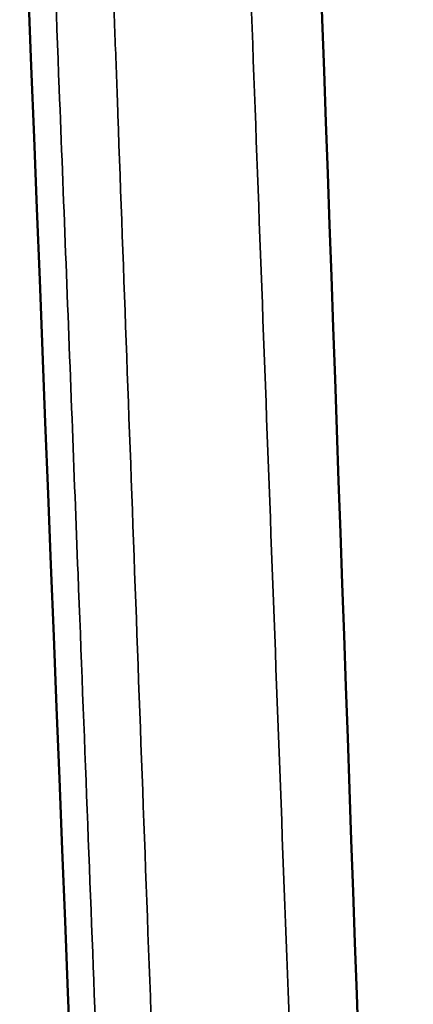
# Model space of a CAD drawing. Header units: millimetres. Extents: x 0 to 6049, y -120 to 1682.
# Tile 568 of 656: x 2000.12 to 2001.93, y 881.79 to 886.3. Entities that reach past the tile are written whole.
import ezdxf

# ---------------------------------------------------------------- set-up
doc = ezdxf.new("R2010")
doc.units = ezdxf.units.MM
doc.header["$LTSCALE"] = 2
doc.layers.add('Sichtbar (ISO)', color=7, linetype='Continuous', lineweight=50)
doc.layers.add('Sichtbar schmal (ISO)', color=7, linetype='Continuous', lineweight=35)

msp = doc.modelspace()

# ---------------------------------------------------------------- linework, layer by layer
at = {"layer": 'Sichtbar (ISO)'}
for points, knots in [([(2001.738430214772, 848.4347847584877), (2001.657307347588, 851.2638558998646), (2001.472371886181, 854.4049925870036), (2001.116086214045, 862.1340753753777), (2000.943003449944, 866.7708881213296), (2000.208959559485, 885.3022683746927), (1999.655903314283, 899.2716820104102), (1998.992809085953, 915.7281989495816), (1998.885643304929, 918.237772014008), (1998.812685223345, 921.9839603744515), (1998.796599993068, 923.2407062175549), (1998.945278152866, 925.079706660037), (1999.028166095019, 925.6989939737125), (1999.253336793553, 926.5838208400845), (1999.349973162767, 926.8788167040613), (1999.600101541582, 927.4378212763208), (1999.758330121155, 927.7038692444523), (1999.950920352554, 927.9298065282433)], [0, 0, 0, 0, 1.016444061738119, 1.016444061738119, 2.485874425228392, 2.485874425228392, 6.892840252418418, 6.892840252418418, 7.685069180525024, 7.685069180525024, 8.084064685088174, 8.084064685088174, 8.291506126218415, 8.291506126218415, 8.400508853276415, 8.400508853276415, 8.513424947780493, 8.513424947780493, 8.513424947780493, 8.513424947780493]), ([(2000.19335472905, 923.6737987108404), (2000.381096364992, 918.366715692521), (2000.56821046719, 913.0702971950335), (2000.754867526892, 907.7844969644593), (2000.941524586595, 902.4986967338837), (2001.127724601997, 897.2235147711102), (2001.313632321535, 891.9589057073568), (2001.322077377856, 891.7197552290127), (2001.330521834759, 891.4806265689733), (2001.338965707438, 891.2415197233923), (2001.516403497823, 886.2169780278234), (2001.693583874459, 881.2020689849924), (2001.870797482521, 876.196712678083)], [0, 0, 0, 0, 0.3333333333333, 0.3333333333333, 0.3333333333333, 0.6666666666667, 0.6666666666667, 0.6666666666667, 0.6818086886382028, 0.6818086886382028, 0.6818086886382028, 1, 1, 1, 1])]:
    msp.add_open_spline(points, degree=3, knots=knots, dxfattribs=at)
at = {"layer": 'Sichtbar schmal (ISO)'}
for points, knots in [([(2020.633388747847, 924.5883959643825), (2020.481697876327, 924.6203019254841), (2020.321955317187, 924.6539022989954), (2020.154318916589, 924.6891743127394), (2019.986682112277, 924.7244464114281), (2019.811151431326, 924.7613901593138), (2019.627551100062, 924.8000402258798), (2019.443950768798, 924.8386902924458), (2019.252280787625, 924.8790466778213), (2019.052321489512, 924.9211585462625), (2018.8523621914, 924.9632704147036), (2018.644113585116, 925.0071377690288), (2018.426585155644, 925.0529711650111), (2018.415185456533, 925.0553730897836), (2018.403760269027, 925.0577804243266), (2018.392309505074, 925.0601931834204), (2018.18525742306, 925.1038205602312), (2017.969844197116, 925.1492188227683), (2017.745549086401, 925.1964993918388), (2017.50884960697, 925.2463947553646), (2017.262258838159, 925.2983860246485), (2017.004352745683, 925.3527718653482), (2016.746446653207, 925.4071577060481), (2016.477225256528, 925.4639381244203), (2016.195691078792, 925.523319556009), (2015.914156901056, 925.582700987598), (2015.620309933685, 925.6446834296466), (2015.314344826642, 925.7092148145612), (2015.008379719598, 925.7737461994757), (2014.690296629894, 925.8408265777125), (2014.357232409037, 925.9110394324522), (2014.02416818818, 925.9812522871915), (2013.67612292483, 926.0545976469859), (2013.310495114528, 926.1315814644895), (2013.091012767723, 926.1777940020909), (2012.865194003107, 926.2252933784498), (2012.635449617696, 926.2736038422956), (2012.482471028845, 926.3057720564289), (2012.327753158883, 926.3382984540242), (2012.17200666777, 926.3710001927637), (2011.782358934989, 926.452813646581), (2011.38627870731, 926.5358198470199), (2010.997155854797, 926.6171339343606), (2010.608033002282, 926.6984480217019), (2010.225868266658, 926.7780702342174), (2009.855982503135, 926.8548458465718), (2009.486096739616, 926.9316214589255), (2009.128490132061, 927.005550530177), (2008.787237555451, 927.0757345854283), (2008.445984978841, 927.1459186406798), (2008.121086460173, 927.2123576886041), (2007.813959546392, 927.274721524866), (2007.50683263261, 927.3370853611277), (2007.217477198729, 927.3953739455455), (2006.943720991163, 927.4500690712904), (2006.932260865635, 927.4523587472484), (2006.920828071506, 927.4546421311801), (2006.909422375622, 927.4569192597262), (2006.648372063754, 927.5090375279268), (2006.401510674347, 927.5578842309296), (2006.165843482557, 927.6040834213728), (2005.919879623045, 927.6523011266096), (2005.686110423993, 927.6976353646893), (2005.460034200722, 927.7408521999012), (2005.233957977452, 927.7840690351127), (2005.015575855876, 927.8251688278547), (2004.799012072, 927.8649518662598), (2004.582448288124, 927.9047349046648), (2004.367703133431, 927.9432012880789), (2004.150925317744, 927.9805490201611), (2004.10736511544, 927.988053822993), (2004.063730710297, 927.9954904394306), (2004.020055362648, 928.0028712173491), (2003.84637987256, 928.0322209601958), (2003.672064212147, 928.0606606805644), (2003.500107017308, 928.0866842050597), (2003.284906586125, 928.1192520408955), (2003.073360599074, 928.1481728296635), (2002.873034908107, 928.1717626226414), (2002.67270921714, 928.1953524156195), (2002.483600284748, 928.2136100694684), (2002.306368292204, 928.2253765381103), (2002.129136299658, 928.2371430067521), (2001.963778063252, 928.2424172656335), (2001.810053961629, 928.2400875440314), (2001.656329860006, 928.2377578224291), (2001.51423885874, 928.2278237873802), (2001.383188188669, 928.2102728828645), (2001.304532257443, 928.19973892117), (2001.229858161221, 928.1864897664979), (2001.158532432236, 928.1708078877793), (2001.111020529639, 928.1603617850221), (2001.064994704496, 928.1488362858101), (2001.020274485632, 928.1363672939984), (2000.90841946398, 928.1051796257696), (2000.804707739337, 928.0679681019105), (2000.705409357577, 928.0242941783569), (2000.606110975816, 927.9806202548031), (2000.511225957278, 927.9304839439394), (2000.417456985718, 927.8705569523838), (2000.323688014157, 927.8106299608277), (2000.231036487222, 927.7409127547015), (2000.139275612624, 927.655617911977), (2000.047514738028, 927.5703230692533), (1999.956646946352, 927.4694514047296), (1999.869006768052, 927.348468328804), (1999.781366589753, 927.2274852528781), (1999.696954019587, 927.0863907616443), (1999.61759177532, 926.9222350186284), (1999.538229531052, 926.7580792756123), (1999.463917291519, 926.5708621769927), (1999.396591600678, 926.3584543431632), (1999.370756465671, 926.2769463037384), (1999.345878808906, 926.191761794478), (1999.322141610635, 926.1028861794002), (1999.284020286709, 925.9601542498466), (1999.248859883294, 925.8078884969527), (1999.216615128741, 925.6463865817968), (1999.164292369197, 925.3843214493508), (1999.119972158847, 925.097785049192), (1999.08418043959, 924.7883649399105), (1999.048388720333, 924.4789448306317), (1999.021126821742, 924.146641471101), (1999.001776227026, 923.794146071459), (1998.98242563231, 923.4416506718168), (1998.970987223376, 923.0689635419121), (1998.965653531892, 922.6873021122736), (1998.964272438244, 922.5884755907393), (1998.963335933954, 922.4889791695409), (1998.962732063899, 922.3890460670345), (1998.961003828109, 922.1030441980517), (1998.962012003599, 921.8134729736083), (1998.964794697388, 921.5229453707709), (1998.968549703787, 921.1309033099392), (1998.97535710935, 920.737478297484), (1998.983983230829, 920.3355364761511), (1998.992609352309, 919.9335946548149), (1999.003053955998, 919.5231359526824), (1999.015532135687, 919.0871717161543), (1999.020424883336, 918.9162282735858), (1999.02566631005, 918.7413791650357), (1999.031206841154, 918.5621049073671), (1999.039796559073, 918.2841685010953), (1999.049100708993, 917.9955919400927), (1999.059285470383, 917.6945947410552), (1999.07603959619, 917.199448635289), (1999.095021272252, 916.6706211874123), (1999.115705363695, 916.1155947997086), (1999.131850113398, 915.6823747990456), (1999.149042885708, 915.2331766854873), (1999.167116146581, 914.7684156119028), (1999.172197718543, 914.6377409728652), (1999.177347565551, 914.5058372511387), (1999.182569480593, 914.372703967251), (1999.206363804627, 913.7660651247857), (1999.231570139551, 913.1340141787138), (1999.258089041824, 912.4740729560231), (1999.284607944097, 911.8141317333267), (1999.312439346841, 911.1263002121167), (1999.341472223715, 910.40913542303), (1999.370505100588, 909.6919706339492), (1999.400739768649, 908.9454726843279), (1999.432348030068, 908.1625171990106), (1999.445094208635, 907.8467867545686), (1999.458073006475, 907.5251493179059), (1999.471214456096, 907.1987602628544), (1999.490661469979, 906.7157623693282), (1999.510463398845, 906.222355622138), (1999.530484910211, 905.7224839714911), (1999.564036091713, 904.8848207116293), (1999.598164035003, 904.028909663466), (1999.631367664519, 903.1933094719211), (1999.664571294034, 902.3577092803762), (1999.696851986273, 901.5424203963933), (1999.727639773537, 900.7631287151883), (1999.743214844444, 900.368896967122), (1999.758406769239, 899.9838646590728), (1999.773209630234, 899.6084038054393), (1999.787668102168, 899.2416780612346), (1999.801755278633, 898.8840824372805), (1999.81546007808, 898.535914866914), (1999.843196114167, 897.8312866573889), (1999.86936912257, 897.1653233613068), (1999.894016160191, 896.5375287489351), (1999.918663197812, 895.9097341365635), (1999.941783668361, 895.3201080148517), (1999.963808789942, 894.7579433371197), (1999.985833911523, 894.1957786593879), (2000.006763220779, 893.661075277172), (2000.02732987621, 893.1352621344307), (2000.047896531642, 892.6094489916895), (2000.068100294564, 892.0925260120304), (2000.088742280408, 891.5639767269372), (2000.109384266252, 891.0354274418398), (2000.130464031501, 890.495251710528), (2000.152852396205, 889.9210445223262), (2000.175240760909, 889.3468373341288), (2000.198937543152, 888.7385986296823), (2000.224570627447, 888.0800235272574), (2000.250203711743, 887.4214484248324), (2000.27777675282, 886.7125380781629), (2000.30623407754, 885.980116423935), (2000.325565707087, 885.4825677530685), (2000.345306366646, 884.9741715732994), (2000.364895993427, 884.4692134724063), (2000.374143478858, 884.230842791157), (2000.383357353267, 883.9932380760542), (2000.392479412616, 883.7579047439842), (2000.420925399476, 883.0240475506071), (2000.448479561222, 882.3122673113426), (2000.474418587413, 881.6417538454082), (2000.500357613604, 880.9712403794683), (2000.524677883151, 880.3419925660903), (2000.547581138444, 879.7492898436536), (2000.570484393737, 879.1565871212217), (2000.59196882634, 878.6004289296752), (2000.612545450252, 878.0678394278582), (2000.633122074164, 877.5352499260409), (2000.652789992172, 877.0262288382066), (2000.672172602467, 876.5247183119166), (2000.691555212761, 876.0232077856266), (2000.710651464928, 875.529207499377), (2000.730190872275, 875.0239026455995), (2000.749730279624, 874.518597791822), (2000.769711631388, 874.0019880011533), (2000.790862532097, 873.4551684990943), (2000.812013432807, 872.9083489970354), (2000.83433621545, 872.3313204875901), (2000.857959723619, 871.7205095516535), (2000.881583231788, 871.109698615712), (2000.906512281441, 870.4651067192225), (2000.932249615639, 869.7990927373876), (2000.937338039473, 869.667417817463), (2000.94245778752, 869.5349045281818), (2000.947601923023, 869.4017333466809), (2000.96847691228, 868.8613224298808), (2000.989754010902, 868.3100820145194), (2001.011009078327, 867.7599944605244), (2001.037501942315, 867.0743511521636), (2001.063972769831, 866.3905098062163), (2001.08957607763, 865.731598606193), (2001.11517938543, 865.0726874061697), (2001.139908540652, 864.438704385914), (2001.163474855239, 863.8379026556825), (2001.187041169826, 863.2371009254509), (2001.209435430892, 862.6694777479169), (2001.230700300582, 862.13333472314), (2001.233436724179, 862.0643423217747), (2001.236154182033, 861.9958715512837), (2001.238852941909, 861.9279194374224), (2001.257126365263, 861.4678126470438), (2001.274546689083, 861.0314964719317), (2001.291234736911, 860.6182810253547), (2001.31038740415, 860.1440387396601), (2001.328571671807, 859.7002213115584), (2001.346013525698, 859.2832626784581), (2001.363455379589, 858.8663040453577), (2001.380142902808, 858.4762006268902), (2001.396332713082, 858.1052593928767), (2001.412522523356, 857.7343181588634), (2001.428208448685, 857.3825372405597), (2001.443585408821, 857.0411089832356), (2001.458962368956, 856.6996807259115), (2001.474028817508, 856.3686046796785), (2001.488994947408, 856.0399999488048), (2001.503961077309, 855.7113952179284), (2001.518824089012, 855.385260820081), (2001.533784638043, 855.0543464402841), (2001.5413358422, 854.88732034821), (2001.548885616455, 854.7190814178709), (2001.556469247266, 854.5488865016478), (2001.563910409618, 854.3818889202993), (2001.571384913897, 854.2130076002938), (2001.578881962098, 854.0415782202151), (2001.594019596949, 853.6954372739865), (2001.609383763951, 853.3388969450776), (2001.624854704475, 852.9782125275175), (2001.640325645, 852.6175281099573), (2001.655966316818, 852.25272055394), (2001.671442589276, 851.8973597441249), (2001.684992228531, 851.5862376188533), (2001.698416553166, 851.2823562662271), (2001.711693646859, 850.9893767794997), (2001.713581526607, 850.9477178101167), (2001.715466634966, 850.906278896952), (2001.717349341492, 850.865071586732), (2001.732472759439, 850.5340612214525), (2001.747170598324, 850.2178693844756), (2001.760644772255, 849.9165501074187), (2001.774118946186, 849.6152308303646), (2001.786380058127, 849.3287888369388), (2001.796834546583, 849.0574870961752), (2001.807289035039, 848.7861853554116), (2001.815942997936, 848.5300261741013), (2001.82236477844, 848.2890438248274)], [2.936907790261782e-08, 2.936907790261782e-08, 2.936907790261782e-08, 2.936907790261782e-08, 0.01219512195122, 0.01219512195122, 0.01219512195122, 0.02439024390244, 0.02439024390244, 0.02439024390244, 0.03658536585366, 0.03658536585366, 0.03658536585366, 0.04878048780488, 0.04878048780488, 0.04878048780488, 0.0494195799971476, 0.0494195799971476, 0.0494195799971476, 0.0609756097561, 0.0609756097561, 0.0609756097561, 0.07317073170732, 0.07317073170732, 0.07317073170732, 0.08536585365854, 0.08536585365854, 0.08536585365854, 0.09756097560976, 0.09756097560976, 0.09756097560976, 0.109756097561, 0.109756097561, 0.109756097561, 0.1219512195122, 0.1219512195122, 0.1219512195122, 0.1292718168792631, 0.1292718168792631, 0.1292718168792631, 0.1341463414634, 0.1341463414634, 0.1341463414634, 0.1463414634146, 0.1463414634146, 0.1463414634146, 0.1585365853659, 0.1585365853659, 0.1585365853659, 0.1707317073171, 0.1707317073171, 0.1707317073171, 0.1829268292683, 0.1829268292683, 0.1829268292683, 0.1951219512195, 0.1951219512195, 0.1951219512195, 0.1956324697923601, 0.1956324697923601, 0.1956324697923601, 0.2073170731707, 0.2073170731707, 0.2073170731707, 0.219512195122, 0.219512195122, 0.219512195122, 0.2317073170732, 0.2317073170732, 0.2317073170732, 0.2439024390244, 0.2439024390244, 0.2439024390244, 0.2463529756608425, 0.2463529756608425, 0.2463529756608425, 0.2560975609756, 0.2560975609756, 0.2560975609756, 0.2682926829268, 0.2682926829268, 0.2682926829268, 0.280487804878, 0.280487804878, 0.280487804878, 0.2926829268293, 0.2926829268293, 0.2926829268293, 0.3048780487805, 0.3048780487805, 0.3048780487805, 0.3121974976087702, 0.3121974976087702, 0.3121974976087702, 0.3170731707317, 0.3170731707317, 0.3170731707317, 0.3292682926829, 0.3292682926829, 0.3292682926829, 0.3414634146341, 0.3414634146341, 0.3414634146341, 0.3536585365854, 0.3536585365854, 0.3536585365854, 0.3658536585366, 0.3658536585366, 0.3658536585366, 0.3780487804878, 0.3780487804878, 0.3780487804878, 0.390243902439, 0.390243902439, 0.390243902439, 0.3949235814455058, 0.3949235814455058, 0.3949235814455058, 0.4024390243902, 0.4024390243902, 0.4024390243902, 0.4146341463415, 0.4146341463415, 0.4146341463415, 0.4268292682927, 0.4268292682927, 0.4268292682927, 0.4390243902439, 0.4390243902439, 0.4390243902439, 0.4421821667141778, 0.4421821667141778, 0.4421821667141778, 0.4512195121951, 0.4512195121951, 0.4512195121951, 0.4634146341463, 0.4634146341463, 0.4634146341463, 0.4756097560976, 0.4756097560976, 0.4756097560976, 0.4803915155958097, 0.4803915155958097, 0.4803915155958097, 0.4878048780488, 0.4878048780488, 0.4878048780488, 0.5, 0.5, 0.5, 0.5095187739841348, 0.5095187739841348, 0.5095187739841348, 0.5121951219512, 0.5121951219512, 0.5121951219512, 0.5243902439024, 0.5243902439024, 0.5243902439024, 0.5365853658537, 0.5365853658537, 0.5365853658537, 0.5487804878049, 0.5487804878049, 0.5487804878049, 0.5536982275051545, 0.5536982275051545, 0.5536982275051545, 0.5609756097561, 0.5609756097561, 0.5609756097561, 0.5731707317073, 0.5731707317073, 0.5731707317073, 0.5853658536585, 0.5853658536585, 0.5853658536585, 0.5915351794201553, 0.5915351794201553, 0.5915351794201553, 0.5975609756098, 0.5975609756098, 0.5975609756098, 0.609756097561, 0.609756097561, 0.609756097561, 0.6219512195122, 0.6219512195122, 0.6219512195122, 0.6341463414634, 0.6341463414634, 0.6341463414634, 0.6463414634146, 0.6463414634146, 0.6463414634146, 0.6585365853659, 0.6585365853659, 0.6585365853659, 0.6707317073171, 0.6707317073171, 0.6707317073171, 0.6829268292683, 0.6829268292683, 0.6829268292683, 0.6912112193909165, 0.6912112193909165, 0.6912112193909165, 0.6951219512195, 0.6951219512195, 0.6951219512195, 0.7073170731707, 0.7073170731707, 0.7073170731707, 0.719512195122, 0.719512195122, 0.719512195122, 0.7317073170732, 0.7317073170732, 0.7317073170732, 0.7439024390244, 0.7439024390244, 0.7439024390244, 0.7560975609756, 0.7560975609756, 0.7560975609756, 0.7682926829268, 0.7682926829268, 0.7682926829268, 0.780487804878, 0.780487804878, 0.780487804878, 0.7926829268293, 0.7926829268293, 0.7926829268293, 0.7950939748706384, 0.7950939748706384, 0.7950939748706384, 0.8048780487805, 0.8048780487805, 0.8048780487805, 0.8170731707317, 0.8170731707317, 0.8170731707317, 0.8292682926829, 0.8292682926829, 0.8292682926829, 0.8414634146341, 0.8414634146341, 0.8414634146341, 0.8430327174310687, 0.8430327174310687, 0.8430327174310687, 0.8536585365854, 0.8536585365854, 0.8536585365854, 0.8658536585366, 0.8658536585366, 0.8658536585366, 0.8780487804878, 0.8780487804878, 0.8780487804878, 0.890243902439, 0.890243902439, 0.890243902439, 0.9024390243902, 0.9024390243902, 0.9024390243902, 0.9146341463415, 0.9146341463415, 0.9146341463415, 0.9207895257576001, 0.9207895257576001, 0.9207895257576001, 0.9268292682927, 0.9268292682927, 0.9268292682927, 0.9390243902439, 0.9390243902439, 0.9390243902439, 0.9512195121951, 0.9512195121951, 0.9512195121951, 0.9618964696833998, 0.9618964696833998, 0.9618964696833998, 0.9634146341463, 0.9634146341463, 0.9634146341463, 0.9756097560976, 0.9756097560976, 0.9756097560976, 0.9878048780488, 0.9878048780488, 0.9878048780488, 1, 1, 1, 1]), ([(1999.225916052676, 923.6001001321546), (1999.248685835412, 922.9945596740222), (1999.272139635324, 922.3845344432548), (1999.294961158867, 921.7808079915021), (1999.301368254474, 921.6113130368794), (1999.30772576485, 921.4423145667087), (1999.314027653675, 921.2740568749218), (1999.337192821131, 920.6555569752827), (1999.359574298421, 920.047077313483), (1999.381695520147, 919.4406776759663), (1999.387027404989, 919.2945169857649), (1999.392343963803, 919.1484771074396), (1999.397652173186, 919.0024478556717), (1999.420400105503, 918.3766504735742), (1999.442978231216, 917.7510288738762), (1999.465677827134, 917.1216620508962), (1999.470251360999, 916.9948566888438), (1999.474829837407, 916.8678992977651), (1999.479413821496, 916.7407570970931), (1999.502862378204, 916.0903837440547), (1999.526469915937, 915.435181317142), (1999.551215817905, 914.745727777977), (1999.555317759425, 914.6314422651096), (1999.559450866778, 914.5162156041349), (1999.56361984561, 914.3999138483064), (1999.589600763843, 913.6751257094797), (1999.616972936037, 912.9085833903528), (1999.645387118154, 912.1096154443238), (1999.649038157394, 912.0069532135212), (1999.65270642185, 911.9037556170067), (1999.656391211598, 911.8000424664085), (1999.68591876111, 910.9689515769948), (1999.71650559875, 910.1047541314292), (1999.748154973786, 909.2075931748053), (1999.751192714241, 909.1214827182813), (1999.754240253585, 909.0350685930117), (1999.757297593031, 908.9483509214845), (1999.790076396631, 908.0186204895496), (1999.823980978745, 907.0539983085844), (1999.859071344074, 906.0531617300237), (1999.86135380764, 905.9880620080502), (1999.86364129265, 905.9228090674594), (1999.865933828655, 905.8574025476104), (1999.902175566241, 904.8234183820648), (1999.939676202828, 903.751052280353), (1999.978647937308, 902.6367465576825), (1999.980041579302, 902.5968986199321), (1999.981437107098, 902.556997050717), (1999.982834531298, 902.5170416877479), (2000.022987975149, 901.3689683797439), (2000.064702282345, 900.1764796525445), (2000.108270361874, 898.9354283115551), (2000.108619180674, 898.9254920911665), (2000.108968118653, 898.9155527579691), (2000.109317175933, 898.9056103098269), (2000.153264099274, 897.6538386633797), (2000.19909914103, 896.3526906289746), (2000.246925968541, 895.0023671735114), (2000.247816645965, 894.9772201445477), (2000.248708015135, 894.952056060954), (2000.249600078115, 894.9268748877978), (2000.296609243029, 893.5998991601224), (2000.345541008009, 892.2254649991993), (2000.396729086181, 890.798464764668), (2000.399087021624, 890.7327312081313), (2000.401449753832, 890.6668861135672), (2000.403817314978, 890.6009290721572), (2000.453822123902, 889.2078629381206), (2000.505978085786, 887.7648580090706), (2000.560564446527, 886.2680547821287), (2000.564668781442, 886.1555105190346), (2000.568786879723, 886.0426620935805), (2000.572918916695, 885.9295065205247), (2000.626343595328, 884.4664750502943), (2000.682085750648, 882.9520956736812), (2000.7408081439, 881.3799687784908), (2000.7470234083, 881.2135725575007), (2000.753272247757, 881.0465295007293), (2000.759555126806, 880.8788435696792), (2000.817224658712, 879.3396814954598), (2000.877746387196, 877.7463523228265), (2000.941714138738, 876.1020096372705)], [0, 0, 0, 0, 0.05577098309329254, 0.05577098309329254, 0.05577098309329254, 0.07142857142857, 0.07142857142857, 0.07142857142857, 0.1289844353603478, 0.1289844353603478, 0.1289844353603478, 0.1428571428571, 0.1428571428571, 0.1428571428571, 0.2023075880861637, 0.2023075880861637, 0.2023075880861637, 0.2142857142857, 0.2142857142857, 0.2142857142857, 0.2755576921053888, 0.2755576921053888, 0.2755576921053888, 0.2857142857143, 0.2857142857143, 0.2857142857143, 0.3490097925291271, 0.3490097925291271, 0.3490097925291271, 0.3571428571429, 0.3571428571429, 0.3571428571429, 0.4223160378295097, 0.4223160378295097, 0.4223160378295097, 0.4285714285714, 0.4285714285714, 0.4285714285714, 0.4956376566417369, 0.4956376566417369, 0.4956376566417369, 0.5, 0.5, 0.5, 0.5689624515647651, 0.5689624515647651, 0.5689624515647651, 0.5714285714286, 0.5714285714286, 0.5714285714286, 0.6422898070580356, 0.6422898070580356, 0.6422898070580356, 0.6428571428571, 0.6428571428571, 0.6428571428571, 0.7142857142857, 0.7142857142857, 0.7142857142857, 0.7156159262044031, 0.7156159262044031, 0.7156159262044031, 0.7857142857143, 0.7857142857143, 0.7857142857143, 0.7889433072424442, 0.7889433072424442, 0.7889433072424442, 0.8571428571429, 0.8571428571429, 0.8571428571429, 0.86227076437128, 0.86227076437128, 0.86227076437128, 0.9285714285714, 0.9285714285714, 0.9285714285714, 0.9355887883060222, 0.9355887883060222, 0.9355887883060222, 0.9999999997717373, 0.9999999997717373, 0.9999999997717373, 0.9999999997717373]), ([(1999.840912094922, 923.5959587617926), (1999.870788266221, 922.811383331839), (1999.900775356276, 922.0349273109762), (1999.92963249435, 921.269587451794), (1999.958490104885, 920.5042350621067), (1999.986217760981, 919.7499991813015), (2000.013765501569, 918.9972843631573), (2000.041313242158, 918.2445695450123), (2000.068681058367, 917.4933757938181), (2000.096271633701, 916.735280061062), (2000.123862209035, 915.9771843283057), (2000.151675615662, 915.212186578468), (2000.181276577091, 914.3940863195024), (2000.21087753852, 913.5759860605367), (2000.242265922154, 912.7047833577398), (2000.274953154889, 911.7937914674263), (2000.307640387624, 910.8827995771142), (2000.341626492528, 909.9320184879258), (2000.376914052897, 908.9416598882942), (2000.412201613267, 907.9513012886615), (2000.448790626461, 906.9213651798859), (2000.486762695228, 905.8502535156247), (2000.524734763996, 904.7791418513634), (2000.56408988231, 903.666854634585), (2000.605073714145, 902.5094441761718), (2000.64605754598, 901.3520337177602), (2000.688670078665, 900.1495000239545), (2000.733218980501, 898.8975899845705), (2000.777767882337, 897.6456799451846), (2000.824253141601, 896.3443935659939), (2000.872780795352, 894.993917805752), (2000.917072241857, 893.7613314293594), (2000.963065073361, 892.4877687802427), (2001.011038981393, 891.1691441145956), (2001.015627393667, 891.043025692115), (2001.020233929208, 890.9164950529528), (2001.024858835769, 890.789548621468), (2001.077839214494, 889.335320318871), (2001.13323001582, 887.8265288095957), (2001.191350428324, 886.258623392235), (2001.249470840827, 884.6907179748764), (2001.310320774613, 883.0636986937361), (2001.374726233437, 881.3699943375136), (2001.439131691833, 879.676289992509), (2001.507092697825, 877.9159005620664), (2001.579501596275, 876.0915993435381)], [1.169443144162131e-06, 1.169443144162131e-06, 1.169443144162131e-06, 1.169443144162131e-06, 0.07142857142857, 0.07142857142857, 0.07142857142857, 0.1428571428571, 0.1428571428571, 0.1428571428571, 0.2142857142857, 0.2142857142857, 0.2142857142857, 0.2857142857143, 0.2857142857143, 0.2857142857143, 0.3571428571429, 0.3571428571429, 0.3571428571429, 0.4285714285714, 0.4285714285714, 0.4285714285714, 0.5, 0.5, 0.5, 0.5714285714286, 0.5714285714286, 0.5714285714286, 0.6428571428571, 0.6428571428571, 0.6428571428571, 0.7142857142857, 0.7142857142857, 0.7142857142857, 0.7794789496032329, 0.7794789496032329, 0.7794789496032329, 0.7857142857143, 0.7857142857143, 0.7857142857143, 0.8571428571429, 0.8571428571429, 0.8571428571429, 0.9285714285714, 0.9285714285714, 0.9285714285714, 0.9999999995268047, 0.9999999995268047, 0.9999999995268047, 0.9999999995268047])]:
    msp.add_open_spline(points, degree=3, knots=knots, dxfattribs=at)

doc.saveas('drawing.dxf')
